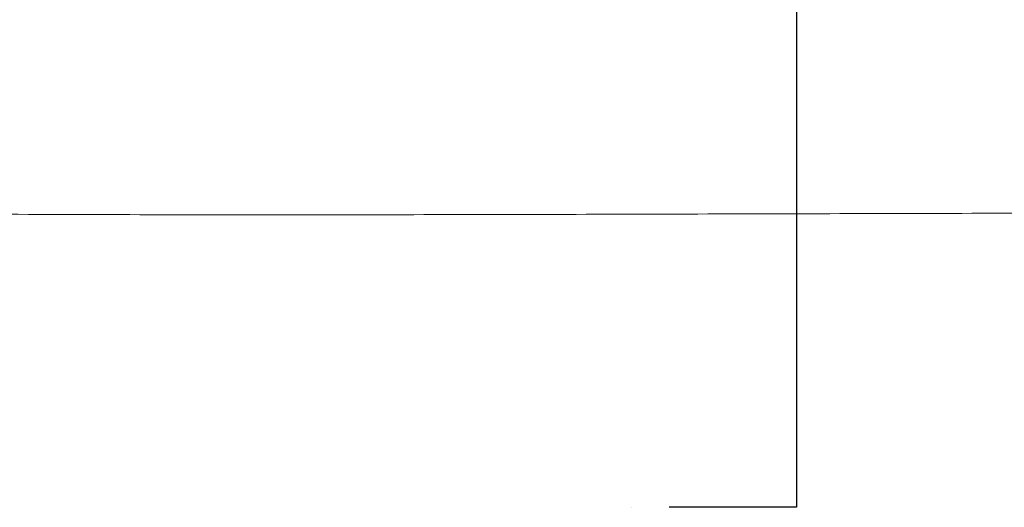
# Model space of a CAD drawing. Header units: millimetres. Extents: x 0 to 594, y 0 to 420.
# Tile 156 of 656: x 172 to 211, y 35 to 54. Entities that reach past the tile are written whole.
import ezdxf

# ---------------------------------------------------------------- set-up
doc = ezdxf.new("R2010")
doc.units = ezdxf.units.MM
doc.layers.add('1', color=7, linetype='Continuous', true_color=0xffffff)
doc.dimstyles.get("Standard").update_dxf_attribs({"dimtxt": 0.18, "dimasz": 0.18, "dimexe": 0.18, "dimexo": 0.0625, "dimgap": 0.09, "dimtad": 0, "dimtih": 1, "dimtoh": 1, "dimdec": 4, "dimzin": 0, "dimdsep": 46, "dimtxsty": 'Standard', "dimcen": 0.09, "dimadec": 0, "dimazin": 0, "dimtfac": 1, "dimtdec": 4, "dimtofl": 0, "dimtmove": 0, "dimatfit": 3, "dimfxl": 0, "dimtolj": 1, "dimtzin": 0, "dimarcsym": 0})

msp = doc.modelspace()

# ---------------------------------------------------------------- linework, layer by layer
at = {"layer": '1', "color": 18, "lineweight": 13}
msp.add_line((195.996, 34.823), (195.996, 34.823), dxfattribs=at)
at = {"layer": '1', "color": 155, "linetype": 'Continuous', "lineweight": 18}
msp.add_open_spline([(267.129, 46.413), (267.028, 46.413), (266.598, 46.414), (265.519, 46.416), (263.273, 46.419), (258.933, 46.425), (250.774, 46.432), (244.379, 46.432), (239.989, 46.43), (239.856, 46.43), (239.59, 46.43), (239.191, 46.43), (238.26, 46.429), (236.398, 46.428), (232.673, 46.425), (229.481, 46.422), (223.096, 46.414), (218.839, 46.407), (210.326, 46.389), (206.07, 46.379), (197.558, 46.356), (193.303, 46.344), (184.795, 46.328), (180.543, 46.325), (172.041, 46.343), (167.791, 46.365), (163.541, 46.406)], degree=3, knots=[0, 0, 0, 0, 0.002404, 0.010259, 0.025969, 0.057389, 0.12023, 0.245911, 0.245911, 0.249839, 0.249839, 0.253767, 0.261622, 0.277332, 0.308752, 0.371593, 0.371593, 0.497274, 0.497274, 0.622956, 0.622956, 0.748637, 0.748637, 0.874319, 0.874319, 1, 1, 1, 1], dxfattribs=at)

# ---------------------------------------------------------------- leaders
at = {"layer": '1', "color": 18, "linetype": 'Continuous', "lineweight": 13}
msp.add_leader([(202.496, 69.451), (202.496, 34.823), (197.496, 34.823)], dimstyle='Standard', override={"dimasz": 3.5}, dxfattribs=at)

doc.saveas('drawing.dxf')
